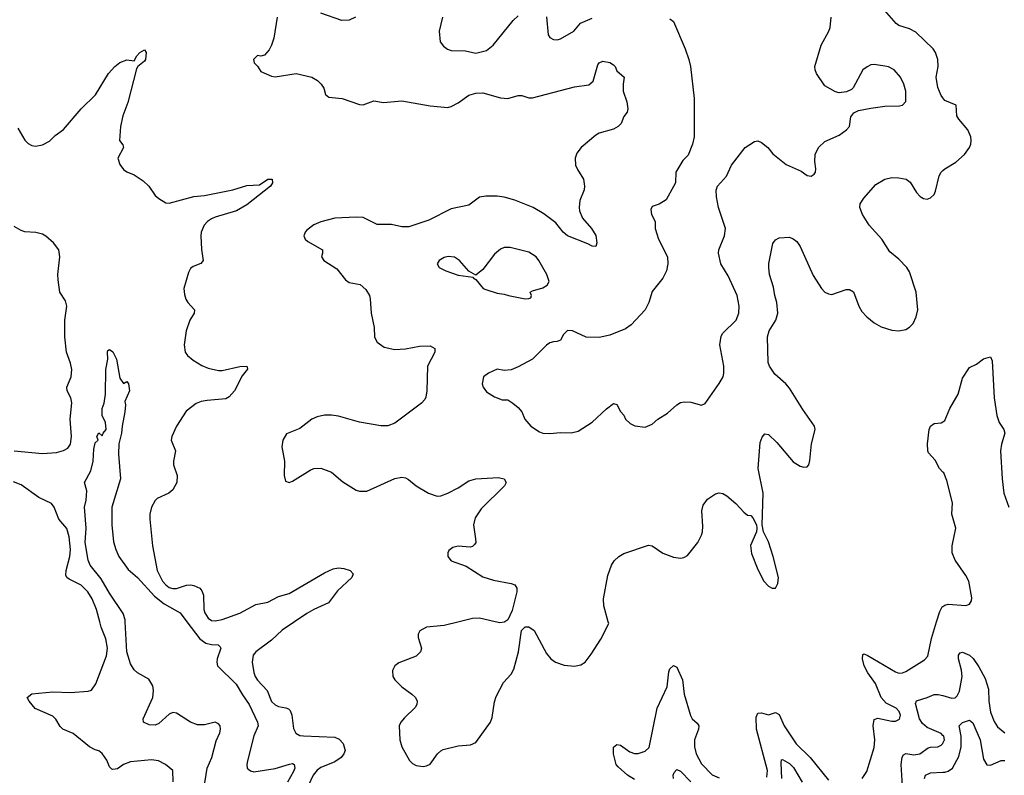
# Model space of a CAD drawing. Header units: inches. Extents: x 1682530 to 1839546, y 640742 to 791647.
# Tile 692 of 923: x 1804761 to 1810348, y 679129 to 683415. Entities that reach past the tile are written whole.
import ezdxf

# ---------------------------------------------------------------- set-up
doc = ezdxf.new("R2010")
doc.units = ezdxf.units.IN
doc.header["$MEASUREMENT"] = 0
for name, color, linetype in [('B8607', 7, 'Continuous'), ('B8608', 7, 'Continuous'), ('B8617', 7, 'Continuous'), ('B8618', 7, 'Continuous')]:
    doc.layers.add(name, color=color, linetype=linetype)

msp = doc.modelspace()

# ---------------------------------------------------------------- linework, layer by layer
at = {"layer": 'B8607', "color": 5}
for points, elevation in [([(1805631.5, 679091.5), (1805630, 679155.3), (1805588, 679190), (1805548, 679210), (1805510, 679216.3), (1805390, 679205.1), (1805350.6, 679190), (1805315.3, 679164.7), (1805290, 679161), (1805283.9, 679163.9), (1805270, 679176.2), (1805254.7, 679214.7), (1805230, 679252.4), (1805210, 679268.4), (1805190, 679273.1), (1805158, 679290), (1805065.1, 679365.1), (1805006.4, 679390), (1804990, 679405.6), (1804966.5, 679446.5), (1804950, 679463.8), (1804848.4, 679508.4), (1804814.5, 679550), (1804804.5, 679570), (1804830, 679591.1), (1804950, 679603), (1805050, 679598.7), (1805150, 679606), (1805167.8, 679612.2), (1805192.8, 679647.2), (1805254, 679806), (1805259, 679850), (1805250, 679902.7), (1805223.9, 679970), (1805215.9, 680000)], 480), ([(1805806.7, 679050), (1805824.5, 679170), (1805850.5, 679230), (1805876.4, 679323.6), (1805896.4, 679370), (1805901, 679390), (1805898.3, 679410), (1805890, 679421.6), (1805870, 679429.7), (1805810, 679414.5), (1805770, 679414.9), (1805729.9, 679429.9), (1805650, 679481.6), (1805630, 679484.8), (1805610, 679476.1), (1805550, 679423.1), (1805530, 679413.8), (1805494.9, 679414.9), (1805464.5, 679430), (1805461.6, 679450), (1805516.8, 679570), (1805520.7, 679610), (1805516, 679636), (1805493.4, 679673.4), (1805429.6, 679710), (1805410, 679727.8), (1805390, 679760.7), (1805368.9, 679828.9), (1805359.8, 680000)], 460), ([(1805710.5, 680000), (1805783.7, 679903.7), (1805818.1, 679878.1), (1805850, 679870.2), (1805888.2, 679868.2), (1805898.3, 679858.3), (1805903, 679850), (1805882, 679790), (1805880.2, 679770), (1805884.5, 679750), (1805990, 679645.4), (1806024.5, 679584.5), (1806062.6, 679530), (1806111, 679430), (1806113.7, 679410), (1806090, 679351.8), (1806053.6, 679210), (1806049.2, 679190), (1806052, 679170), (1806070, 679153.4), (1806090, 679148.2), (1806210, 679167.9), (1806292.4, 679192.4), (1806310, 679195.3), (1806319.3, 679190), (1806321.6, 679170), (1806315.3, 679150), (1806280.1, 679090)], 460), ([(1806319.9, 680000), (1806250, 679952.9), (1806190, 679894.6), (1806102, 679830), (1806085.7, 679810), (1806080.3, 679770), (1806088.8, 679711.2), (1806096.5, 679690), (1806110, 679668.7), (1806165, 679610), (1806190, 679547.4), (1806210, 679529.1), (1806230, 679518.6), (1806271.9, 679511.9), (1806286.1, 679506.1), (1806295.8, 679495.8), (1806304.7, 679470), (1806313.9, 679393.9), (1806327.4, 679367.4), (1806350, 679354.9), (1806371.8, 679351.8), (1806550, 679344.8), (1806574.1, 679334.1), (1806595.8, 679310), (1806607.9, 679270), (1806601.2, 679250), (1806585.4, 679230), (1806550, 679204.9), (1806470, 679172.9), (1806450, 679158.3), (1806426, 679130), (1806397.6, 679070)], 480), ([(1807254.2, 680000), (1807170, 679979), (1807070.3, 679969.7), (1807031.8, 679948.2), (1807022.4, 679930), (1807022, 679910), (1807040.9, 679850), (1807036, 679830), (1807010, 679805.3), (1806912.6, 679767.4), (1806890.3, 679749.7), (1806876.7, 679723.3), (1806878.3, 679690), (1806890.3, 679670), (1806929, 679630), (1806986.5, 679590), (1807007.8, 679570), (1807016.1, 679550), (1807014.3, 679530), (1807005.7, 679514.3), (1806945, 679455), (1806924.7, 679430), (1806915.2, 679410), (1806918.6, 679330), (1806930.3, 679290), (1806972.8, 679212.8), (1806990, 679194.9), (1807010, 679184.4), (1807050, 679178.4), (1807070, 679182), (1807090, 679192.2), (1807131.8, 679250), (1807150, 679268.2), (1807164.6, 679275.4), (1807250, 679296.6), (1807318.3, 679301.7), (1807350, 679314.6), (1807432.7, 679430), (1807442.7, 679457.3), (1807454.8, 679545.2), (1807464.1, 679575.9), (1807505.5, 679654.5), (1807550, 679703.1), (1807565.1, 679730), (1807591, 679830), (1807608, 679950), (1807630, 679971), (1807650, 679970.8), (1807680.7, 679950), (1807750, 679819.3), (1807775.3, 679790), (1807801.6, 679770), (1807850, 679752.8), (1807910, 679747.6), (1807944.9, 679755.1), (1807968.8, 679771.2), (1808004.7, 679815.3), (1808058.8, 679901.2), (1808103.5, 679990), (1808100.7, 680000)], 520), ([(1807514.3, 680000), (1807510, 679996.9), (1807486.1, 679993.9), (1807458.7, 680000)], 520), ([(1809542.2, 679110), (1809568.7, 679150), (1809610, 679286.8), (1809613.4, 679330), (1809604.2, 679410), (1809610, 679444.9), (1809630, 679453.6), (1809710, 679436.2), (1809730, 679436.1), (1809753.4, 679446.6), (1809758, 679470), (1809751.6, 679490), (1809734.8, 679510), (1809678.4, 679538.4), (1809649.9, 679569.9), (1809616.4, 679650), (1809573.1, 679710), (1809552, 679750), (1809542.5, 679790), (1809546.1, 679813.9), (1809550, 679818), (1809570, 679810.3), (1809730, 679715.5), (1809750, 679708), (1809770, 679709.2), (1809790, 679717.8), (1809895.8, 679784.2), (1809914.7, 679805.3), (1809934.6, 679905.4), (1809963.4, 680000)], 480), ([(1808250, 679104.7), (1808209.3, 679129.3), (1808156.4, 679176.4), (1808145.3, 679190), (1808131, 679250), (1808131.1, 679288.9), (1808150, 679303.1), (1808170, 679299.7), (1808222.3, 679262.3), (1808250, 679251.8), (1808270, 679251.8), (1808310, 679265.6), (1808332.9, 679287.1), (1808377.4, 679510), (1808434.7, 679630), (1808443.7, 679716.3), (1808450, 679732.2), (1808470, 679752.4), (1808490, 679742), (1808522.2, 679670), (1808531.9, 679590), (1808567.3, 679467.3), (1808576.9, 679450), (1808605.5, 679425.5), (1808614.2, 679410), (1808612.2, 679390), (1808589.4, 679330), (1808589.4, 679290), (1808599.8, 679250), (1808630, 679194.7), (1808691, 679131), (1808730, 679114.9)], 480), ([(1810000, 679355.4), (1809990, 679366), (1809910, 679400.2), (1809883.4, 679423.4), (1809867.4, 679450), (1809844.5, 679535.5), (1809850, 679551), (1809910.7, 679569.3), (1809950, 679588), (1809971.9, 679588.1), (1810000, 679580.6)], 460), ([(1809001.1, 679118.9), (1809003.7, 679156.3), (1808942.7, 679390), (1808940.5, 679459.5), (1808950, 679482), (1808970, 679484), (1809010, 679471.7), (1809050, 679484.6), (1809070, 679474), (1809098.9, 679410), (1809167.3, 679307.3), (1809247.3, 679230), (1809350, 679100.9)], 480), ([(1809769.5, 679070), (1809763.4, 679190), (1809768.7, 679231.3), (1809775.8, 679244.2), (1809790, 679252), (1809835.1, 679244.9), (1809869.5, 679250), (1809916.2, 679283.8), (1809930, 679289.2), (1809970, 679290.3), (1809990, 679299), (1809999.8, 679310), (1810000, 679310.5)], 460), ([(1809085.3, 679110), (1809080.9, 679199.1), (1809084, 679216), (1809090, 679219), (1809130, 679195.9), (1809152.7, 679172.7), (1809201.8, 679090)], 460), ([(1808471.3, 679110), (1808469.7, 679130.3), (1808474.8, 679145.2), (1808490, 679161), (1808510, 679152.7), (1808570, 679091.3)], 460), ([(1809895.2, 679110), (1809901.4, 679130), (1809930, 679143), (1810000, 679146.3)], 440)]:
    msp.add_lwpolyline(points, dxfattribs=dict(at, elevation=elevation))
at = {"layer": 'B8608', "color": 5}
for points, elevation in [([(1806221.3, 683430), (1806203.7, 683310), (1806190.4, 683270), (1806176.3, 683243.7), (1806150, 683214.5), (1806130, 683209), (1806110, 683212.3), (1806087.7, 683190), (1806092, 683170), (1806110, 683152), (1806130, 683121), (1806190, 683094.8), (1806210.7, 683090.7), (1806330, 683110.3), (1806418, 683090), (1806451.3, 683070), (1806471.3, 683050), (1806486.4, 683026.4), (1806496, 682990), (1806515.9, 682975.9), (1806590, 682968.8), (1806690, 682934), (1806710, 682932.4), (1806770, 682955.8), (1806825.5, 682945.5), (1806930, 682955), (1807090, 682927), (1807190, 682918), (1807210, 682922.8), (1807250, 682943.6), (1807310, 682987.6), (1807350, 682999.1), (1807390, 683000.2), (1807490, 682971.5), (1807531.2, 682968.8), (1807590, 682984.4), (1807610, 682984.9), (1807650, 682972.2), (1807670, 682971.8), (1807910, 683034.9), (1807990, 683044.9), (1808014.3, 683065.7), (1808041.7, 683158.3), (1808050, 683170.6), (1808070, 683180.4), (1808110, 683171.7), (1808130, 683159.3), (1808140.5, 683150), (1808150, 683126), (1808190.5, 683090), (1808184.4, 683050), (1808184.9, 683010), (1808206.7, 682950), (1808212.7, 682910), (1808208, 682890), (1808190, 682866), (1808173.1, 682826.9), (1808157.1, 682810), (1808130, 682794.5), (1808050, 682772.4), (1808030, 682760.7), (1807947, 682690), (1807922.7, 682657.3), (1807913.6, 682630), (1807915.5, 682590), (1807925.4, 682565.4), (1807960.3, 682510), (1807966, 682470), (1807963.6, 682450), (1807939.3, 682390), (1807935.4, 682350), (1807938, 682330), (1807953.8, 682290), (1808005.7, 682230), (1808030, 682190.6), (1808035.8, 682150), (1808030, 682129.3), (1808010, 682129.6), (1807984.2, 682144.2), (1807870, 682188.9), (1807844.8, 682210), (1807803.2, 682263.2), (1807734.7, 682314.7), (1807675.1, 682350), (1807570, 682392), (1807510, 682408.6), (1807470, 682413.3), (1807406.8, 682413.2), (1807370, 682408.4), (1807310, 682363.6), (1807210, 682342), (1807082.3, 682277.7), (1806970, 682239.8), (1806930, 682240.3), (1806870, 682254), (1806790, 682254.2), (1806710, 682293.5), (1806670, 682295.6), (1806550, 682289.7), (1806470, 682268.5), (1806430, 682251), (1806390, 682220.5), (1806381.1, 682210), (1806374, 682190), (1806380.4, 682170), (1806396.4, 682156.4), (1806478.8, 682110), (1806479.1, 682090), (1806473.4, 682070), (1806486, 682050), (1806561.6, 682001.6), (1806610, 681939.5), (1806630, 681924.6), (1806692.4, 681912.4), (1806725.3, 681885.3), (1806746, 681850), (1806750, 681832), (1806756, 681750), (1806772.8, 681670), (1806774.8, 681614.8), (1806790, 681585.7), (1806830, 681556.9), (1806890, 681543.6), (1806950, 681548), (1807030, 681562.8), (1807090, 681564.2), (1807117.1, 681550), (1807117, 681530), (1807075.3, 681450), (1807072, 681310), (1807066.4, 681273.6), (1807060, 681260), (1807040.6, 681239.4), (1806890, 681126.9), (1806850, 681112), (1806810, 681111.7), (1806690, 681132.8), (1806570, 681166.6), (1806530, 681172.1), (1806490, 681170.9), (1806450, 681162.7), (1806418, 681150), (1806350, 681096.3), (1806274.4, 681065.6), (1806253.4, 681030), (1806248.4, 680991.6), (1806263.1, 680910), (1806262.4, 680830), (1806270, 680798), (1806290, 680790.7), (1806310, 680797.1), (1806410, 680860.3), (1806431.1, 680868.9), (1806470, 680870.3), (1806530, 680848.9), (1806594.1, 680794.1), (1806670, 680746.9), (1806690, 680740.3), (1806730, 680741.2), (1806890, 680812.6), (1806930, 680820.3), (1806950, 680816.5), (1806967.1, 680807.1), (1807010.4, 680770), (1807080.3, 680730), (1807130, 680713), (1807150, 680715), (1807190, 680728.4), (1807250, 680759.3), (1807310, 680800.2), (1807349.1, 680810.9), (1807477.8, 680817.8), (1807510.7, 680810), (1807521.6, 680790), (1807512, 680770), (1807379.6, 680640.4), (1807345, 680590), (1807336.1, 680550), (1807347.9, 680470), (1807348.7, 680450), (1807342.3, 680437.7), (1807330, 680426), (1807316.7, 680423.3), (1807250, 680428.3), (1807219, 680421), (1807196.7, 680403.3), (1807190.3, 680390), (1807190.3, 680370), (1807210, 680346), (1807294.4, 680314.4), (1807390, 680254.3), (1807450, 680235.5), (1807550, 680217.8), (1807570.5, 680210), (1807581.3, 680190), (1807582.6, 680170), (1807555.9, 680064.1), (1807530, 680011.6), (1807514.3, 680000)], 520), ([(1806667.3, 683430), (1806630, 683411.6), (1806589.8, 683409.8), (1806470, 683453)], 520), ([(1807160.5, 683430), (1807142, 683350), (1807146.8, 683290), (1807165.2, 683265.2), (1807187.9, 683247.9), (1807210, 683240.7), (1807290, 683239.5), (1807350, 683226), (1807410, 683240.5), (1807447, 683270), (1807561.3, 683410), (1807590, 683437.6)], 540), ([(1808450, 683421), (1808470, 683404.7), (1808536.3, 683250), (1808558.8, 683190), (1808566.8, 683150), (1808588.1, 682968.1), (1808588.4, 682750), (1808579.3, 682710), (1808553.7, 682646.3), (1808524.4, 682615.6), (1808484.9, 682550), (1808483, 682490), (1808430, 682394), (1808390, 682368.7), (1808350, 682355.3), (1808342, 682338), (1808346, 682310), (1808366, 682270), (1808366.8, 682230), (1808385.5, 682170), (1808437.6, 682070), (1808439.5, 682030), (1808431.7, 681990), (1808411.3, 681948.7), (1808350, 681873.2), (1808330.4, 681810), (1808310, 681769.3), (1808230, 681683.7), (1808198.3, 681661.7), (1808110, 681625.1), (1808050, 681611.8), (1807974.8, 681614.8), (1807898, 681650), (1807870, 681652.7), (1807846, 681630), (1807830, 681598), (1807810.9, 681589.1), (1807790, 681588.7), (1807770, 681582), (1807750, 681569.2), (1807670.8, 681490), (1807590, 681446), (1807550, 681429.4), (1807510, 681426), (1807470, 681432.7), (1807422, 681410), (1807392, 681390), (1807386, 681350), (1807391.3, 681330), (1807410, 681304.7), (1807455.3, 681275.3), (1807499.6, 681259.6), (1807530, 681258), (1807559.8, 681239.8), (1807590, 681214.8), (1807610, 681190.8), (1807628, 681150), (1807660.5, 681110), (1807710, 681078), (1807730.4, 681070.4), (1807770, 681068.2), (1807830, 681073.7), (1807890, 681072.2), (1807930, 681080.3), (1808010, 681132.8), (1808090, 681208.4), (1808130, 681237.3), (1808150, 681232), (1808170, 681192), (1808190, 681172), (1808198, 681150), (1808224.5, 681124.5), (1808250.7, 681110.7), (1808310, 681102.8), (1808350, 681121), (1808382, 681150), (1808436.6, 681183.4), (1808489.6, 681230.4), (1808510, 681242.8), (1808532.1, 681247.9), (1808570, 681246), (1808630, 681228), (1808650, 681238.8), (1808730, 681350.6), (1808752.8, 681390), (1808757.4, 681410), (1808757.2, 681450), (1808734.2, 681570), (1808740.8, 681619.2), (1808750, 681637.1), (1808826.3, 681710), (1808842, 681750), (1808844.2, 681790), (1808833, 681850), (1808781.7, 681961.7), (1808739.7, 682030), (1808726, 682090), (1808727.6, 682110), (1808760.5, 682190), (1808765.6, 682230), (1808725.6, 682350), (1808714, 682410), (1808712.3, 682447.7), (1808721.2, 682470), (1808772.5, 682527.5), (1808800.9, 682590), (1808877.2, 682690), (1808930, 682724), (1808950, 682727.3), (1808970, 682719.1), (1809006.8, 682690), (1809034.2, 682654.2), (1809110, 682593.4), (1809195.2, 682555.2), (1809230, 682531), (1809252.5, 682527.5), (1809270, 682538), (1809276, 682550), (1809278, 682570), (1809272, 682610), (1809275.6, 682650), (1809294, 682690), (1809330, 682724.4), (1809410, 682760.5), (1809453.2, 682790), (1809469.3, 682810), (1809476.2, 682863.8), (1809493.8, 682886.2), (1809520.5, 682899.5), (1809590, 682914), (1809670, 682924.4), (1809753.6, 682926.4), (1809769.6, 682930.4), (1809789.4, 682950.6), (1809789.6, 683010), (1809778.7, 683050), (1809759.6, 683090), (1809722.7, 683130), (1809690, 683147.3), (1809670, 683151.6), (1809610, 683160.9), (1809590, 683158.4), (1809570, 683148), (1809545.7, 683130), (1809490, 683028.7), (1809480.7, 683019.3), (1809453.4, 683006.6), (1809410, 683000.7), (1809390, 683005.6), (1809330, 683040.5), (1809283, 683110), (1809274.3, 683130), (1809273.7, 683150), (1809308.2, 683270), (1809353, 683350), (1809359.7, 683370), (1809366.3, 683430)], 540), ([(1807750, 683431), (1807759.1, 683330), (1807770, 683314.8), (1807790, 683302), (1807810, 683300.4), (1807830, 683306.4), (1807904.5, 683350), (1807944, 683396), (1808010, 683424)], 540), ([(1810000, 682971.4), (1809990, 682985.4), (1809970.5, 683030), (1809961.9, 683090), (1809972.2, 683150), (1809971.4, 683190), (1809958.2, 683230), (1809943.7, 683250), (1809845.2, 683345.2), (1809810, 683363.9), (1809750, 683382.3), (1809733.5, 683393.5), (1809668.8, 683468.8)], 520), ([(1804750, 682800.2), (1804790, 682731.5), (1804810, 682712.9), (1804830, 682701.5), (1804850, 682698.5), (1804890, 682705.2), (1804930, 682726.7), (1804961.6, 682758.4), (1805010, 682793.1), (1805110, 682910.2), (1805191.7, 682988.3), (1805265, 683110), (1805301.1, 683150), (1805330, 683171.6), (1805370, 683187.7), (1805410, 683182), (1805426, 683210), (1805443.7, 683230), (1805470, 683244.7), (1805478.8, 683230), (1805475.5, 683190), (1805470, 683179), (1805430.6, 683149.4), (1805423.5, 683136.5), (1805373.9, 682946.1), (1805346.4, 682870), (1805332.6, 682810), (1805328.2, 682730), (1805345.7, 682705.7), (1805350.4, 682690), (1805318.9, 682630), (1805330, 682594), (1805350, 682566), (1805370, 682552.4), (1805410, 682535.8), (1805461.1, 682501.1), (1805493.1, 682470), (1805530, 682418.4), (1805550, 682401.3), (1805590, 682377), (1805610, 682374.9), (1805750, 682413.1), (1805810, 682417.8), (1805970.6, 682449.4), (1806050, 682474.6), (1806121.7, 682478.3), (1806170, 682510.3), (1806194, 682510), (1806196.5, 682490), (1806184.4, 682470), (1806050, 682364.4), (1805990.5, 682330), (1805870, 682295.2), (1805850, 682285.5), (1805826.5, 682270), (1805808, 682250), (1805791.3, 682210), (1805788.2, 682188.2), (1805792.5, 682112.5), (1805802, 682050), (1805788.3, 682031.7), (1805744.9, 682015.1), (1805730, 682004), (1805718.8, 681981.2), (1805693.4, 681890), (1805695.9, 681855.9), (1805704, 681830), (1805714.8, 681810), (1805753, 681770), (1805750.4, 681750), (1805726.4, 681710), (1805706, 681650), (1805694.9, 681570), (1805700.5, 681530), (1805713, 681510), (1805744.6, 681484.6), (1805793.9, 681453.9), (1805830, 681438.9), (1805890, 681425.4), (1805910, 681425.4), (1806010, 681447.2), (1806050, 681450.2), (1806053.2, 681433.2), (1806024.4, 681395.6), (1805979.4, 681310), (1805950, 681275), (1805930, 681263.7), (1805824.3, 681255.7), (1805790, 681249.8), (1805762.7, 681237.3), (1805705, 681195), (1805650.3, 681110), (1805623.7, 681050), (1805621.3, 681030), (1805644.9, 680970), (1805633.1, 680910), (1805634.6, 680890), (1805654.3, 680830), (1805653.1, 680790), (1805630, 680747.8), (1805607.7, 680730), (1805541.8, 680698.2), (1805530, 680687.8), (1805509.1, 680650), (1805499.6, 680610), (1805498.9, 680581.1), (1805515.5, 680430), (1805540.3, 680290), (1805571.2, 680230), (1805590, 680208.6), (1805610, 680194.5), (1805630, 680188.1), (1805650, 680189.4), (1805707, 680207), (1805730, 680208.4), (1805750, 680205.4), (1805782.6, 680190), (1805794.7, 680174.7), (1805804.5, 680150), (1805806.5, 680070), (1805812.3, 680050), (1805830, 680019.6), (1805850, 680007.6), (1805870, 680005.8), (1805910, 680012.9), (1806010, 680049.5), (1806101.5, 680098.5), (1806170, 680111.9), (1806230, 680142.5), (1806290, 680160.4), (1806490, 680276.5), (1806540.7, 680299.3), (1806570, 680305.5), (1806601.3, 680301.3), (1806636, 680290), (1806652.5, 680272.5), (1806645.5, 680250), (1806564.7, 680175.3), (1806513.3, 680106.7), (1806430, 680069.8), (1806390, 680047.2), (1806319.9, 680000)], 480), ([(1808100.7, 680000), (1808076, 680090), (1808073.7, 680130), (1808097.5, 680262.5), (1808119.4, 680320.6), (1808134.8, 680345.2), (1808160.3, 680370), (1808190, 680386.8), (1808330, 680433.4), (1808350, 680430.3), (1808409.5, 680389.5), (1808470, 680365.6), (1808510, 680360.7), (1808530, 680364), (1808550, 680374.9), (1808609.8, 680450), (1808630, 680490.5), (1808635.8, 680510), (1808637.1, 680542.9), (1808631.3, 680630), (1808638.7, 680661.3), (1808664.6, 680695.4), (1808710, 680726.3), (1808730, 680730.3), (1808750, 680727.6), (1808774.3, 680714.3), (1808824.9, 680670), (1808870, 680621), (1808890, 680604.7), (1808910, 680602), (1808922, 680590), (1808942, 680550), (1808944.7, 680530), (1808941, 680510), (1808908.2, 680431.8), (1808913.2, 680386.8), (1808950, 680296), (1808982.8, 680230), (1809010, 680201), (1809030, 680191), (1809050, 680191.3), (1809063.7, 680216.3), (1809066.6, 680250), (1809036.9, 680370), (1809010, 680453.2), (1808981.2, 680510), (1808974, 680550), (1808979.7, 680730), (1808952.1, 680870), (1808963.3, 681016.7), (1808973.6, 681046.4), (1808990, 681066.8), (1809010, 681062), (1809056.5, 681016.5), (1809150, 680907.7), (1809190, 680882.8), (1809210, 680876), (1809230, 680878), (1809239, 680890), (1809245.2, 680914.8), (1809254.7, 681010), (1809275.1, 681090), (1809271.5, 681110), (1809204.7, 681204.7), (1809130, 681325.7), (1809108.6, 681350), (1809045.2, 681405.2), (1809016.2, 681450), (1809009, 681470), (1809004, 681616), (1809014.5, 681650), (1809050.7, 681710), (1809062.2, 681750), (1809057.4, 681810), (1809045.8, 681850), (1809038.5, 681898.5), (1809015.4, 681970), (1809011.1, 682010), (1809011.5, 682031.5), (1809034.2, 682145.8), (1809050, 682166.4), (1809070, 682177), (1809130, 682181.3), (1809150, 682172.4), (1809170, 682156.4), (1809190, 682128.2), (1809264.1, 681964.1), (1809310, 681890.4), (1809330, 681870.4), (1809350, 681859.5), (1809370, 681856.4), (1809450, 681883.8), (1809470, 681885.5), (1809491.6, 681871.6), (1809523.1, 681790), (1809540.4, 681760.4), (1809568.5, 681730), (1809610, 681695.8), (1809650, 681672.4), (1809710, 681654.9), (1809750, 681650.3), (1809790, 681657.6), (1809810, 681670.4), (1809830, 681692.7), (1809847.6, 681730), (1809857.2, 681770), (1809847.2, 681870), (1809810, 681985.2), (1809794.3, 682010), (1809750, 682056.3), (1809697.6, 682097.6), (1809652.4, 682170), (1809582, 682250), (1809543.2, 682310), (1809529, 682350), (1809529.9, 682370.1), (1809550, 682403.7), (1809619, 682481), (1809670, 682510.2), (1809710, 682520.7), (1809750, 682519), (1809791.1, 682511.1), (1809813.7, 682493.7), (1809850, 682434.9), (1809870, 682412.7), (1809890, 682401.6), (1809910, 682397.1), (1809930, 682403.8), (1809950, 682424), (1809958.2, 682441.8), (1809978.9, 682530), (1809989.7, 682550), (1810000, 682558.8)], 520), ([(1804730, 680970.1), (1804890, 680953.8), (1804970, 680960.6), (1805009, 680971), (1805034.6, 680985.4), (1805050, 681008), (1805055.5, 681050), (1805047, 681150), (1805057.8, 681242.2), (1805052.2, 681270), (1805030.8, 681310), (1805027.8, 681330), (1805053.8, 681390), (1805056.5, 681430), (1805050, 681466), (1805026.9, 681530), (1805016.6, 681616.6), (1805018.2, 681710), (1805028.7, 681790), (1805020.5, 681820.5), (1804988.8, 681868.8), (1804979.3, 681939.3), (1804977.8, 681970), (1804989.8, 682069.8), (1804983.1, 682110), (1804952.4, 682150), (1804910, 682187.6), (1804890, 682197.8), (1804852, 682208), (1804790, 682212.1), (1804770, 682218.5), (1804730, 682241.5)], 480), ([(1805359.8, 680000), (1805359.3, 680010), (1805347.6, 680047.6), (1805270, 680162.8), (1805223.7, 680243.7), (1805161.7, 680321.7), (1805148.9, 680348.9), (1805132.1, 680450), (1805137.7, 680530), (1805129.8, 680650), (1805139.1, 680690), (1805142.7, 680742.7), (1805129.6, 680790), (1805164.2, 680855.8), (1805177.6, 680910), (1805181.6, 680978.4), (1805190, 681014), (1805206, 681030), (1805198, 681050), (1805210, 681071.3), (1805230, 681054), (1805234, 681070), (1805251.8, 681090), (1805249, 681130), (1805229, 681170), (1805228.9, 681208.9), (1805240.4, 681239.6), (1805249, 681290), (1805249.3, 681430), (1805260.7, 681490), (1805259, 681530), (1805261.2, 681538.8), (1805270, 681544.7), (1805290, 681530.8), (1805310.3, 681490.3), (1805330, 681382), (1805350, 681351.3), (1805370, 681362), (1805378, 681350), (1805384, 681310), (1805357.3, 681250), (1805362, 681230), (1805358.4, 681190), (1805342.3, 681110), (1805339, 681070), (1805323.1, 681010), (1805321, 680950), (1805334, 680810), (1805284.6, 680650), (1805284, 680550), (1805293.7, 680453.7), (1805306.3, 680410), (1805324.4, 680370), (1805377.2, 680297.2), (1805430, 680250.2), (1805525.3, 680145.3), (1805580.8, 680100.8), (1805672.4, 680050), (1805710.5, 680000)], 460), ([(1810000, 680848.9), (1809980.9, 680870), (1809955.6, 680915.6), (1809918.3, 680958.3), (1809913.3, 680970), (1809911.5, 681008.5), (1809921.2, 681090), (1809929, 681110), (1809950, 681124), (1809990, 681127.7), (1810000, 681134.2)], 480), ([(1805215.9, 680000), (1805197.3, 680070), (1805172.1, 680130), (1805148, 680170), (1805110, 680207.9), (1805041.2, 680241.2), (1805028.7, 680250), (1805023.8, 680263.8), (1805024.9, 680290), (1805045.2, 680370), (1805048.9, 680410), (1805041.4, 680481.4), (1805029, 680529), (1804982.5, 680582.5), (1804956.9, 680650), (1804940.9, 680670), (1804870, 680705.1), (1804770, 680777.5), (1804725.8, 680794.2)], 480), ([(1809963.4, 680000), (1809981.3, 680058.7), (1809995.9, 680084.1), (1810000, 680087.1)], 480), ([(1807458.7, 680000), (1807370, 680019.8), (1807330, 680018.9), (1807254.2, 680000)], 520)]:
    msp.add_lwpolyline(points, dxfattribs=dict(at, elevation=elevation))
at = {"layer": 'B8608', "color": 5, "elevation": 540}
msp.add_lwpolyline([(1807543.3, 682123.3), (1807510, 682122), (1807490, 682114.3), (1807455.6, 682084.4), (1807390, 681999), (1807350, 681966), (1807310, 681988), (1807256, 682050), (1807227.5, 682067.5), (1807191.5, 682071.5), (1807170, 682065.6), (1807142, 682050), (1807130.6, 682030), (1807140.7, 682010), (1807178.8, 681990), (1807250, 681966.4), (1807334, 681954), (1807334, 681950), (1807350, 681942), (1807391, 681891), (1807405.4, 681885.4), (1807470, 681864), (1807510, 681858.8), (1807534, 681850), (1807630, 681832), (1807650, 681834), (1807662, 681838), (1807666, 681850), (1807658, 681870), (1807670, 681878), (1807730, 681894.8), (1807754, 681910), (1807765.2, 681930), (1807752.7, 681970), (1807706.6, 682050), (1807692, 682070), (1807650, 682096.9)], close=True, dxfattribs=at)
at = {"layer": 'B8617', "color": 5}
for points, elevation in [([(1810000, 679580.6), (1810050, 679567.2), (1810070, 679568.3), (1810081.1, 679578.9), (1810093.2, 679606.8), (1810108.4, 679690), (1810105.9, 679725.9), (1810088.7, 679790), (1810088, 679810), (1810096.6, 679823.4), (1810110, 679826.7), (1810150, 679810.2), (1810171.2, 679791.2), (1810203.5, 679743.5), (1810238.8, 679678.8), (1810258, 679618), (1810260.7, 679550), (1810270, 679487.7), (1810290, 679434), (1810310, 679404.6), (1810350, 679370.3)], 460), ([(1810000, 679146.3), (1810010, 679146.8), (1810030, 679153), (1810053.1, 679170), (1810090, 679235.8), (1810103.5, 679290), (1810103, 679350), (1810092, 679410), (1810110, 679428), (1810150, 679440.7), (1810170, 679427.2), (1810211.6, 679330), (1810230, 679221.3), (1810248.7, 679188.7), (1810270, 679187.2), (1810330, 679213.7), (1810350, 679213.4)], 440), ([(1810000, 679310.5), (1810008.6, 679330), (1810005.1, 679350), (1810000, 679355.4)], 460)]:
    msp.add_lwpolyline(points, dxfattribs=dict(at, elevation=elevation))
at = {"layer": 'B8618', "color": 5}
for points, elevation in [([(1810000, 682558.8), (1810011.4, 682568.6), (1810073.4, 682606.6), (1810122.2, 682650), (1810149.7, 682690), (1810158.3, 682710), (1810160.5, 682730), (1810157.4, 682750), (1810140.4, 682790), (1810089.8, 682850), (1810078.2, 682870), (1810074.3, 682930), (1810010, 682957.4), (1810000, 682971.4)], 520), ([(1810000, 681134.2), (1810010, 681140.7), (1810039.6, 681210), (1810086.6, 681290), (1810110, 681382), (1810150, 681442), (1810190, 681462), (1810230, 681491.3), (1810270, 681502), (1810279.1, 681479.1), (1810290.3, 681270), (1810305.7, 681170), (1810319.5, 681130), (1810346, 681090), (1810350.4, 681070), (1810331.9, 681008.1), (1810327.2, 680970), (1810335.5, 680810), (1810345.3, 680730), (1810373.7, 680650)], 480), ([(1810000, 680087.1), (1810010, 680094.4), (1810030, 680100.2), (1810130, 680092.4), (1810150, 680099.5), (1810161.4, 680118.6), (1810163.7, 680136.3), (1810146.2, 680230), (1810130, 680262.4), (1810069.3, 680350), (1810052.1, 680390), (1810052.4, 680430), (1810072.2, 680530), (1810049.9, 680609.9), (1810054.8, 680674.8), (1810021.2, 680801.2), (1810004.2, 680844.2), (1810000, 680848.9)], 480)]:
    msp.add_lwpolyline(points, dxfattribs=dict(at, elevation=elevation))

doc.saveas('drawing.dxf')
